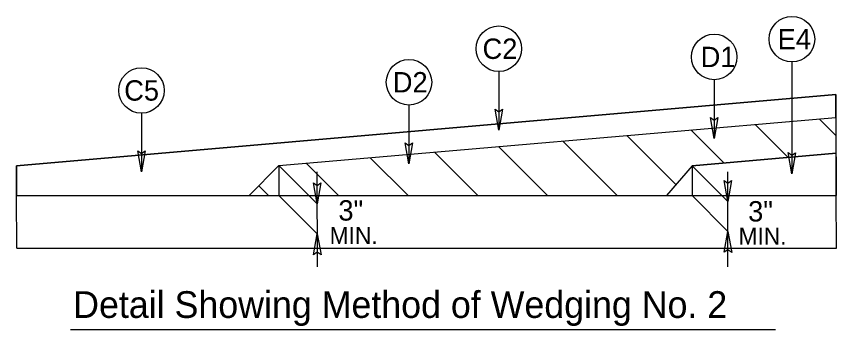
# Model space of a CAD drawing. Extents: x 1640342 to 1730599, y 538663 to 843747.
# Drawn here: x 1730281.1 to 1730359.5, y 540180 to 540209.9 of the extents above; entities that cross this region are included whole.
import ezdxf

# ---------------------------------------------------------------- set-up
doc = ezdxf.new("R2010")
doc.units = 0
for name, color, linetype in [('Typical Detail Wedge3 CELL', 7, 'Continuous'), ('Typical ID Circle CELL', 7, 'Continuous'), ('Typical Terminator CELL', 7, 'Continuous'), ('Typical Text General CELL', 7, 'Continuous'), ('Typical Text ID Circle CELL', 7, 'Continuous')]:
    doc.layers.add(name, color=color, linetype=linetype)

msp = doc.modelspace()

# ---------------------------------------------------------------- linework, layer by layer
at = {"layer": 'Typical Detail Wedge3 CELL'}
for p, q in [((1730281.125, 540195.615), (1730359.456, 540202.411)), ((1730359.456, 540202.411), (1730359.467, 540200.243)), ((1730359.456, 540202.411), (1730359.467, 540200.243)), ((1730306.219, 540195.624), (1730359.467, 540200.243)), ((1730351.733, 540199.572), (1730354.892, 540196.413)), ((1730357.86, 540200.103), (1730359.475, 540198.488)), ((1730359.467, 540200.243), (1730359.501, 540192.777)), ((1730345.606, 540199.04), (1730348.765, 540195.881)), ((1730333.349, 540197.978), (1730338.555, 540192.776)), ((1730339.481, 540198.508), (1730344.172, 540193.816)), ((1730327.221, 540197.445), (1730331.892, 540192.775)), ((1730314.959, 540196.383), (1730318.568, 540192.775)), ((1730321.091, 540196.914), (1730325.232, 540192.775)), ((1730345.713, 540195.617), (1730359.483, 540196.811)), ((1730281.125, 540192.773), (1730281.125, 540195.615)), ((1730303.366, 540192.774), (1730306.219, 540195.624)), ((1730306.219, 540195.624), (1730309.883, 540191.963)), ((1730306.219, 540195.624), (1730306.219, 540192.774)), ((1730308.821, 540195.85), (1730311.909, 540192.774)), ((1730345.713, 540195.617), (1730343.283, 540192.776)), ((1730345.713, 540195.617), (1730349.147, 540192.182)), ((1730345.713, 540195.617), (1730345.713, 540192.776)), ((1730309.893, 540185.952), (1730309.879, 540195.024)), ((1730349.142, 540185.952), (1730349.15, 540195.024)), ((1730304.3, 540193.707), (1730305.237, 540192.774)), ((1730281.125, 540192.773), (1730359.502, 540192.777)), ((1730281.165, 540187.727), (1730281.125, 540192.773)), ((1730306.219, 540192.774), (1730309.888, 540189.102)), ((1730345.713, 540192.776), (1730349.145, 540189.345)), ((1730359.532, 540187.733), (1730359.502, 540192.777)), ((1730281.165, 540187.727), (1730359.532, 540187.733))]:
    msp.add_line(p, q, dxfattribs=at)
for points in [[(1730281.125, 540195.615), (1730281.125, 540192.773), (1730303.366, 540192.774), (1730306.219, 540195.624), (1730359.467, 540200.243), (1730359.456, 540202.411)], [(1730345.713, 540195.617), (1730343.283, 540192.776), (1730359.501, 540192.777), (1730359.483, 540196.811)]]:
    msp.add_lwpolyline(points, close=True, dxfattribs=at)
at = {"layer": 'Typical ID Circle CELL'}
for p, q in [((1730355.261, 540205.542), (1730355.261, 540194.851)), ((1730327.238, 540204.627), (1730327.238, 540199.005)), ((1730347.834, 540203.842), (1730347.834, 540198.22)), ((1730318.655, 540201.422), (1730318.655, 540195.8)), ((1730293.077, 540200.64), (1730293.077, 540195.019))]:
    msp.add_line(p, q, dxfattribs=at)
for centre in [(1730355.261, 540207.716), (1730327.238, 540206.802), (1730347.834, 540206.017), (1730293.077, 540202.815), (1730318.655, 540203.596)]:
    msp.add_circle(centre, 2.175, dxfattribs=at)
at = {"layer": 'Typical Terminator CELL'}
for points in [[(1730327.584, 540201.013), (1730327.238, 540199.005), (1730326.881, 540201.024), (1730327.238, 540200.768)], [(1730348.179, 540200.228), (1730347.834, 540198.22), (1730347.477, 540200.239), (1730347.834, 540199.983)], [(1730319, 540197.808), (1730318.655, 540195.8), (1730318.298, 540197.819), (1730318.655, 540197.563)], [(1730293.422, 540197.026), (1730293.077, 540195.019), (1730292.72, 540197.038), (1730293.077, 540196.781)], [(1730355.606, 540196.859), (1730355.261, 540194.851), (1730354.904, 540196.87), (1730355.261, 540196.613)], [(1730349.493, 540194.19), (1730349.147, 540192.182), (1730348.791, 540194.201), (1730349.147, 540193.944)], [(1730310.229, 540193.971), (1730309.883, 540191.963), (1730309.527, 540193.982), (1730309.883, 540193.725)], [(1730348.799, 540187.338), (1730349.145, 540189.345), (1730349.502, 540187.326), (1730349.145, 540187.583)], [(1730309.542, 540187.094), (1730309.888, 540189.102), (1730310.245, 540187.083), (1730309.888, 540187.339)]]:
    msp.add_lwpolyline(points, close=True, dxfattribs=at)
at = {"layer": 'Typical Text General CELL'}
msp.add_line((1730286.291, 540179.952), (1730353.707, 540179.952), dxfattribs=at)

# ---------------------------------------------------------------- texts
at = {"layer": 'Typical Detail Wedge3 CELL'}
for s, height, p in [('3"', 1.947, (1730311.906, 540190.372)), ('3"', 1.947, (1730351.074, 540190.286)), ('MIN.', 1.627, (1730311.069, 540188.134)), ('MIN.', 1.627, (1730350.153, 540188.08))]:
    msp.add_text(s, height=height, dxfattribs=at).set_placement(p)
at = {"layer": 'Typical Text General CELL'}
msp.add_text('Detail Showing Method of Wedging No. 2', height=2.5566, dxfattribs=at).set_placement((1730286.553, 540181.066))
at = {"layer": 'Typical Text ID Circle CELL'}
for s, p in [('E4', (1730353.897, 540206.743)), ('C2', (1730325.687, 540205.828)), ('D1', (1730346.537, 540205.043)), ('D2', (1730317.107, 540202.623)), ('C5', (1730291.431, 540201.841))]:
    msp.add_text(s, height=1.947, dxfattribs=at).set_placement(p)

doc.saveas('drawing.dxf')
